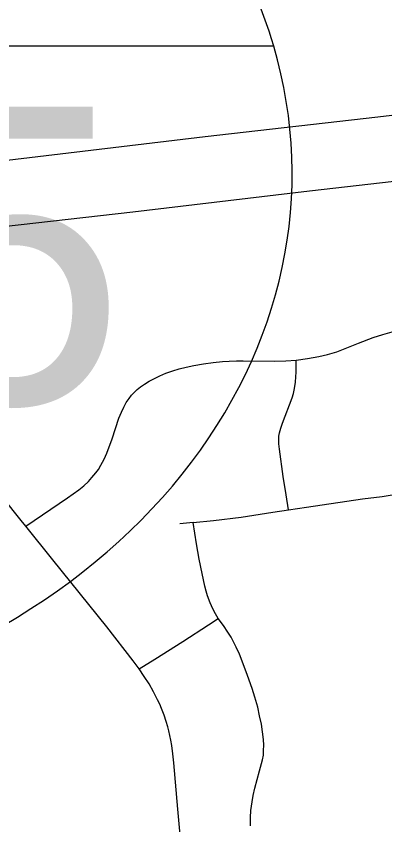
# Model space of a CAD drawing. Extents: x -1.4 to 35.4, y 0 to 22.
# Drawn here: x 27.3014 to 27.4187, y 14.4091 to 14.6665 of the extents above; entities that cross this region are included whole.
import ezdxf

# ---------------------------------------------------------------- set-up
doc = ezdxf.new("R2010")
doc.units = 0
for name, color, linetype in [('GM_X_City_Street', 7, 'Continuous'), ('GM_X_Interstate_Route', 7, 'Continuous'), ('GM_X_Interstate_Shield', 7, 'Continuous')]:
    doc.layers.add(name, color=color, linetype=linetype)

msp = doc.modelspace()

# ---------------------------------------------------------------- linework, layer by layer
at = {"layer": 'GM_X_City_Street'}
msp.add_line((27.35775, 14.50531), (27.35351, 14.5049), dxfattribs=at)
for points in [[(27.3905, 14.55706), (27.39412, 14.55755), (27.39778, 14.55821), (27.40049, 14.55883), (27.40202, 14.55919), (27.40348, 14.55967), (27.41036, 14.5624), (27.41505, 14.5642), (27.4181, 14.56515), (27.42109, 14.56599), (27.42319, 14.56647), (27.42541, 14.56689), (27.42846, 14.56733), (27.43166, 14.56767), (27.43412, 14.56782), (27.43673, 14.56786), (27.43857, 14.56779), (27.44055, 14.56761), (27.44214, 14.56733), (27.44371, 14.56698), (27.44851, 14.56548), (27.45265, 14.56411), (27.45636, 14.56285)], [(27.30447, 14.50417), (27.31778, 14.51313), (27.32139, 14.51574), (27.32298, 14.51703), (27.3244, 14.51839), (27.32554, 14.51961), (27.32676, 14.52112), (27.32759, 14.5222), (27.3284, 14.52361), (27.3294, 14.52549), (27.33028, 14.5274), (27.33198, 14.53198), (27.33413, 14.53851), (27.33491, 14.54045), (27.33568, 14.54202), (27.33647, 14.54349), (27.33738, 14.54478), (27.33815, 14.54584), (27.33906, 14.54679), (27.33992, 14.54765), (27.34104, 14.54851), (27.34227, 14.54937), (27.34373, 14.55028), (27.34522, 14.5511), (27.34713, 14.55204), (27.34901, 14.55282), (27.35129, 14.55362), (27.35328, 14.55422), (27.35557, 14.55479), (27.35792, 14.55529), (27.36101, 14.55583), (27.36409, 14.55624), (27.36705, 14.55657), (27.36923, 14.55673), (27.37149, 14.55681), (27.37365, 14.55683), (27.38358, 14.55668), (27.38722, 14.55681), (27.3905, 14.55706)], [(27.38809, 14.50933), (27.38729, 14.51411), (27.3864, 14.51992), (27.38517, 14.52864), (27.38498, 14.53036), (27.385, 14.53187), (27.38503, 14.53281), (27.38523, 14.53384), (27.38559, 14.53536), (27.38612, 14.53696), (27.38927, 14.54506), (27.38968, 14.54637), (27.38993, 14.54744), (27.39014, 14.54867), (27.3903, 14.54999), (27.39042, 14.55168), (27.3905, 14.55323), (27.39055, 14.55517), (27.3905, 14.55706)], [(27.38809, 14.50933), (27.39382, 14.51021), (27.41166, 14.51288), (27.41784, 14.51359), (27.42044, 14.514), (27.42289, 14.51446), (27.42525, 14.5149), (27.42769, 14.51549), (27.42911, 14.51589), (27.43026, 14.5163), (27.43191, 14.51703)], [(27.35383, 14.40355), (27.3529, 14.414), (27.35162, 14.42884), (27.35129, 14.43169), (27.35095, 14.43433), (27.35065, 14.436), (27.35032, 14.43752), (27.35, 14.43896), (27.34964, 14.44031), (27.34917, 14.44192), (27.34852, 14.44397), (27.34768, 14.44609), (27.34712, 14.44747), (27.34644, 14.44889), (27.34515, 14.45144), (27.34371, 14.45394), (27.3422, 14.45628), (27.34054, 14.45873), (27.33865, 14.46131), (27.33025, 14.47207), (27.31312, 14.49342), (27.30447, 14.50417), (27.303, 14.506), (27.29719, 14.51327)], [(27.35775, 14.50531), (27.36419, 14.506), (27.37299, 14.50707), (27.38306, 14.50856), (27.38809, 14.50933)], [(27.3657, 14.4748), (27.36484, 14.47624), (27.36403, 14.47783), (27.36316, 14.47977), (27.36234, 14.48193), (27.36184, 14.48343), (27.36142, 14.48501), (27.36057, 14.48906), (27.35968, 14.49361), (27.35886, 14.49855), (27.35775, 14.50531)], [(27.34054, 14.45873), (27.34552, 14.46181), (27.35451, 14.46744), (27.3626, 14.47271), (27.3657, 14.4748)], [(27.37602, 14.4087), (27.37594, 14.40998), (27.37599, 14.41135), (27.37614, 14.4136), (27.37651, 14.4164), (27.37685, 14.41841), (27.37738, 14.42076), (27.37889, 14.42621), (27.37983, 14.42971), (27.38009, 14.43127), (27.38017, 14.43268), (27.38021, 14.4344), (27.38011, 14.43627), (27.37984, 14.43871), (27.37947, 14.44111), (27.3789, 14.44381), (27.37828, 14.44652), (27.37738, 14.44969), (27.37654, 14.45242), (27.37507, 14.45659), (27.37338, 14.46115), (27.37245, 14.46345), (27.37145, 14.46563), (27.37039, 14.46777), (27.36982, 14.46884), (27.36879, 14.47044), (27.36735, 14.4725), (27.3657, 14.4748)]]:
    msp.add_lwpolyline(points, dxfattribs=at)
at = {"layer": 'GM_X_Interstate_Route'}
for points in [[(27.18404, 14.60734), (27.27953, 14.61844), (27.29852, 14.6207), (27.3616, 14.6282), (27.41655, 14.63447), (27.58564, 14.65465), (27.61774, 14.65815), (27.6462, 14.66052), (27.67162, 14.66197), (27.69333, 14.66258), (27.71319, 14.66258), (27.73552, 14.66189), (27.75969, 14.66046), (27.78381, 14.65835), (27.80908, 14.65538), (27.83425, 14.65163), (27.85992, 14.64706), (27.88423, 14.64201), (27.90415, 14.63728), (27.92394, 14.63199), (27.95193, 14.62372), (28.01311, 14.60491), (28.10772, 14.57632)], [(27.1839, 14.58688), (27.29739, 14.5996), (27.33859, 14.60421), (27.39472, 14.61097), (27.47557, 14.62014), (27.55515, 14.62967), (27.62124, 14.63683), (27.64478, 14.63887), (27.66652, 14.64008), (27.69076, 14.64062), (27.71812, 14.64051), (27.74236, 14.6397), (27.76533, 14.63823), (27.79009, 14.63583), (27.81662, 14.63252), (27.84243, 14.62853), (27.86568, 14.62428), (27.88331, 14.62049), (27.90503, 14.61505), (27.93195, 14.60744), (28.00093, 14.5866), (28.0777, 14.56359), (28.11874, 14.55124)]]:
    msp.add_lwpolyline(points, dxfattribs=at)
at = {"layer": 'GM_X_Interstate_Shield'}
msp.add_line((27.38338, 14.657), (27.04001, 14.657), dxfattribs=at)
msp.add_line((27.38338, 14.657), (27.04001, 14.657), dxfattribs=at)
for start_param, end_param in [(0.230566, 0.669003), (4.913747, 6.513751)]:
    msp.add_ellipse((27.1673, 14.61642), major_axis=(0.22195, 0), ratio=0.8, start_param=start_param, end_param=end_param, dxfattribs=at)

# ---------------------------------------------------------------- texts
msp.add_text('675', height=0.094697, dxfattribs=at).set_placement((27.12491, 14.54307))

doc.saveas('drawing.dxf')
